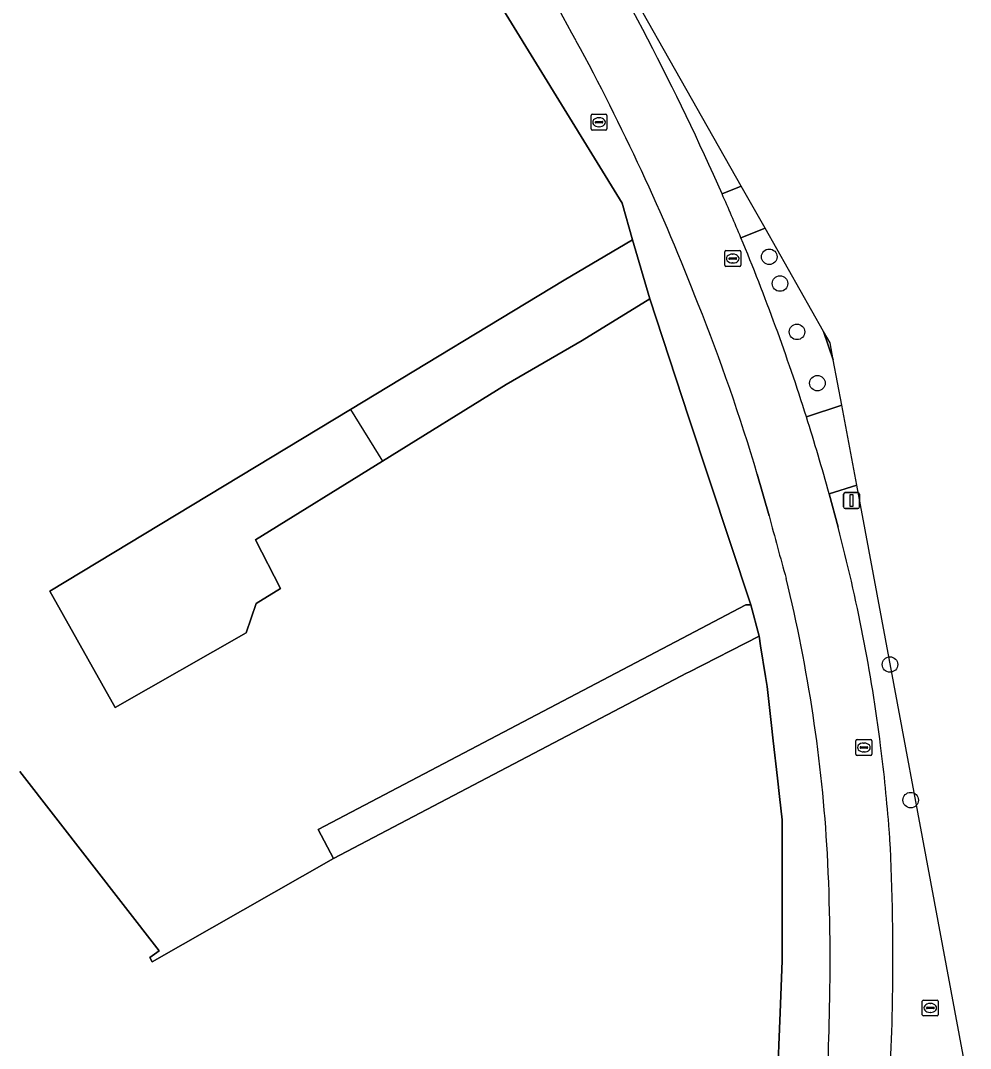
# Model space of a CAD drawing. Extents: x 161087 to 161926, y 382572 to 383873.
# Drawn here: x 161816.5 to 161876.4, y 382874.6 to 382939.4 of the extents above; entities that cross this region are included whole.
import ezdxf

# ---------------------------------------------------------------- set-up
doc = ezdxf.new("R2010")
doc.units = 0
for name, color, linetype in [('IMGEO_Berm_groen', 7, 'Continuous'), ('IMGEO_Berm_open', 7, 'Continuous'), ('IMGEO_Boom', 7, 'Continuous'), ('IMGEO_Brandkraan', 7, 'Continuous'), ('IMGEO_Erf', 7, 'Continuous'), ('IMGEO_Fietspad_gesloten', 7, 'Continuous'), ('IMGEO_Lichtmast', 7, 'Continuous'), ('IMGEO_Pand', 7, 'Continuous'), ('IMGEO_Pand_overbouw', 7, 'Continuous'), ('IMGEO_Rijbaan_lokaal_gesloten', 7, 'Continuous'), ('IMGEO_Rioolput', 7, 'Continuous'), ('IMGEO_Voetpad_open', 7, 'Continuous')]:
    doc.layers.add(name, color=color, linetype=linetype)

msp = doc.modelspace()

# ---------------------------------------------------------------- linework, layer by layer
at = {"layer": 'IMGEO_Berm_groen'}
for points in [[(161861.929, 382928.95), (161851.186, 382947.909), (161850.723, 382947.626)], [(161860.719, 382928.455), (161861.929, 382928.95)], [(161867.113, 382919.802), (161863.426, 382926.309), (161861.904, 382925.699)], [(161866.032, 382914.408), (161868.256, 382915.158), (161867.723, 382918.011), (161867.113, 382919.802)], [(161876.365, 382859.64), (161875.913, 382874.211), (161869.198, 382910.119), (161867.465, 382909.566), (161868.021, 382907.461)]]:
    msp.add_lwpolyline(points, dxfattribs=at)
for centre, radius, start, end in [((161709.334, 382861.712), 165.445, 23.7917, 31.2845), ((161736.276, 382873.369), 136.091, 17.55095, 22.61397), ((161766.197, 382880.427), 105.352, 7.24266, 14.86879), ((161765.303, 382880.347), 106.248, 4.33925, 7.22473), ((161769.201, 382880.636), 102.34, 3.73093, 4.34326), ((161718.87, 382880.372), 152.612, 358.8067, 2.59995), ((161721.18, 382880.419), 150.303, 355.75357, 358.77039)]:
    msp.add_arc(centre, radius, start, end, dxfattribs=at)
at = {"layer": 'IMGEO_Berm_open'}
for points in [[(161863.426, 382926.309), (161861.929, 382928.95), (161860.719, 382928.455)], [(161861.904, 382925.699), (161863.426, 382926.309)], [(161869.198, 382910.119), (161868.256, 382915.158), (161866.032, 382914.408)], [(161867.465, 382909.566), (161869.198, 382910.119)]]:
    msp.add_lwpolyline(points, dxfattribs=at)
for centre, radius, start, end in [((161737.418, 382873.806), 134.869, 22.62906, 23.90354), ((161737.045, 382873.601), 135.288, 15.41689, 17.55557)]:
    msp.add_arc(centre, radius, start, end, dxfattribs=at)
at = {"layer": 'IMGEO_Boom'}
for centre in [(161863.69, 382924.497), (161864.367, 382922.814), (161865.437, 382919.769), (161866.724, 382916.538), (161871.295, 382898.818), (161872.6, 382890.276)]:
    msp.add_circle(centre, 0.489, dxfattribs=at)
at = {"layer": 'IMGEO_Brandkraan'}
for p, q in [((161852.466, 382932.546), (161852.466, 382933.398)), ((161852.541, 382933.472), (161853.393, 382933.472)), ((161853.467, 382933.398), (161853.467, 382932.546)), ((161852.725, 382932.966), (161852.725, 382932.978)), ((161853.163, 382932.929), (161852.765, 382932.929)), ((161852.768, 382933.015), (161853.166, 382933.015)), ((161852.954, 382933.252), (161852.979, 382933.252)), ((161853.209, 382932.978), (161853.209, 382932.966)), ((161853.393, 382932.472), (161852.541, 382932.472)), ((161852.977, 382932.692), (161852.952, 382932.692))]:
    msp.add_line(p, q, dxfattribs=at)
for points in [[(161852.466, 382932.546), (161852.466, 382933.398)], [(161852.541, 382933.472), (161853.393, 382933.472)], [(161853.467, 382933.398), (161853.467, 382932.546)], [(161853.393, 382932.472), (161852.541, 382932.472)]]:
    msp.add_lwpolyline(points, dxfattribs=at)
for centre, radius, start, end in [((161852.543, 382933.396), 0.0765, 91.55205, 178.44795), ((161852.543, 382933.396), 0.0765, 91.55205, 178.44795), ((161853.391, 382933.396), 0.0765, 1.55205, 88.44795), ((161853.391, 382933.396), 0.0765, 1.55205, 88.44795), ((161852.765, 382932.975), 0.0403, 85.87752, 175.75265), ((161852.762, 382932.965), 0.0366, 178.93798, 274.71019), ((161853.166, 382932.972), 0.043, 264.86636, 352.45326), ((161853.17, 382932.977), 0.0386, 1.73085, 96.63898), ((161852.543, 382932.548), 0.0765, 181.55205, 268.44795), ((161852.543, 382932.548), 0.0765, 181.55205, 268.44795), ((161853.391, 382932.548), 0.0765, 271.55205, 358.44795), ((161853.391, 382932.548), 0.0765, 271.55205, 358.44795)]:
    msp.add_arc(centre, radius, start, end, dxfattribs=at)
for centre, major_axis, ratio, start_param, end_param in [((161852.953, 382932.972), (-0.387, 0.002), 0.722429, 4.712389, 7.853982), ((161852.978, 382932.972), (-0.39, 0.002), 0.717154, 1.570796, 4.712389)]:
    msp.add_ellipse(centre, major_axis=major_axis, ratio=ratio, start_param=start_param, end_param=end_param, dxfattribs=at)
at = {"layer": 'IMGEO_Erf'}
for points in [[(161856.165, 382921.851), (161855.067, 382925.568), (161850.765, 382923.021), (161837.306, 382914.885), (161818.373, 382903.439), (161822.483, 382896.118), (161830.74, 382900.821), (161831.356, 382902.656), (161832.906, 382903.613), (161831.331, 382906.668), (161839.326, 382911.629), (161847.115, 382916.463), (161851.909, 382919.229)], [(161862.526, 382902.582), (161862.217, 382902.58), (161857.791, 382900.256), (161835.279, 382888.433), (161836.245, 382886.593), (161858.518, 382898.291), (161858.618, 382898.343), (161863.049, 382900.607)]]:
    msp.add_lwpolyline(points, close=True, dxfattribs=at)
at = {"layer": 'IMGEO_Fietspad_gesloten'}
for points in [[(161862.937, 382910.802), (161863.682, 382908.174)], [(161868.021, 382907.461), (161867.465, 382909.566)]]:
    msp.add_lwpolyline(points, dxfattribs=at)
for centre, radius, start, end in [((161691.477, 382850.486), 182.464, 28.69239, 34.43848), ((161709.334, 382861.712), 165.445, 23.7917, 31.2845), ((161724.779, 382869.274), 144.231, 21.23547, 28.49665), ((161737.418, 382873.806), 134.869, 22.62906, 23.90354), ((161736.276, 382873.369), 136.091, 17.55095, 22.61397), ((161742.994, 382875.155), 125.128, 16.55185, 21.74641), ((161737.045, 382873.601), 135.288, 15.41689, 17.55557), ((162141.123, 382981.694), 287.017, 194.84176, 195.65616), ((161766.197, 382880.427), 105.352, 7.24266, 14.86879), ((161770.891, 382881.293), 96.628, 3.33684, 13.73666), ((161765.303, 382880.347), 106.248, 4.33925, 7.22473), ((161769.201, 382880.636), 102.34, 3.73093, 4.34326), ((161732.597, 382880.119), 134.929, 358.76437, 2.88805), ((161718.87, 382880.372), 152.612, 358.8067, 2.59995), ((161723.568, 382879.913), 143.952, 355.87235, 358.92389), ((161721.18, 382880.419), 150.303, 355.75357, 358.77039)]:
    msp.add_arc(centre, radius, start, end, dxfattribs=at)
at = {"layer": 'IMGEO_Lichtmast'}
for p, q in [((161868.375, 382908.744), (161868.375, 382909.544)), ((161868.375, 382909.544), (161868.375, 382908.744)), ((161868.475, 382909.644), (161869.265, 382909.644)), ((161869.265, 382909.644), (161868.475, 382909.644)), ((161869.365, 382909.544), (161869.365, 382908.744)), ((161869.365, 382908.744), (161869.365, 382909.544)), ((161869.265, 382908.644), (161868.475, 382908.644)), ((161868.475, 382908.644), (161869.265, 382908.644))]:
    msp.add_line(p, q, dxfattribs=at)
msp.add_lwpolyline([(161868.795, 382909.519), (161868.945, 382909.519), (161868.945, 382908.769), (161868.795, 382908.769), (161868.795, 382909.519)], dxfattribs=at)
for centre, start, end in [((161868.475, 382909.544), 90, 180), ((161868.475, 382909.544), 90, 180), ((161869.265, 382909.544), 0, 90), ((161869.265, 382909.544), 360, 90), ((161868.475, 382908.744), 180, 270), ((161868.475, 382908.744), 180, 270), ((161869.265, 382908.744), 270, 0), ((161869.265, 382908.744), 270, 0)]:
    msp.add_arc(centre, 0.1, start, end, dxfattribs=at)
at = {"layer": 'IMGEO_Pand'}
for points in [[(161816.481, 382892.083), (161825.263, 382880.78), (161824.675, 382880.355), (161824.819, 382880.088), (161836.245, 382886.593), (161835.279, 382888.433), (161857.791, 382900.256), (161862.217, 382902.58), (161862.526, 382902.582), (161858.634, 382914.359), (161856.165, 382921.851), (161851.909, 382919.229), (161847.115, 382916.463), (161839.326, 382911.629), (161831.331, 382906.668), (161832.906, 382903.613), (161831.356, 382902.656), (161830.74, 382900.821), (161822.483, 382896.118), (161818.373, 382903.439), (161837.306, 382914.885), (161850.765, 382923.021), (161855.067, 382925.568), (161854.42, 382927.865), (161839.98, 382951.379)], [(161864.17, 382871.573), (161864.3, 382874.847), (161864.381, 382876.895), (161864.509, 382880.15), (161864.507, 382881.852), (161864.501, 382886.117), (161864.496, 382889.026), (161864.331, 382890.515), (161864.204, 382891.654), (161863.943, 382894.002), (161863.813, 382895.165), (161863.56, 382897.441), (161863.461, 382898.057), (161863.146, 382900.003), (161863.049, 382900.607), (161858.618, 382898.343), (161858.518, 382898.291), (161836.245, 382886.593), (161824.819, 382880.088), (161824.675, 382880.355), (161825.263, 382880.78), (161816.481, 382892.083)]]:
    msp.add_lwpolyline(points, dxfattribs=at)
at = {"layer": 'IMGEO_Pand_overbouw'}
msp.add_lwpolyline([(161837.306, 382914.885), (161839.326, 382911.629), (161847.115, 382916.463), (161851.909, 382919.229), (161856.165, 382921.851), (161855.067, 382925.568), (161850.765, 382923.021)], close=True, dxfattribs=at)
at = {"layer": 'IMGEO_Rijbaan_lokaal_gesloten'}
msp.add_lwpolyline([(161867.723, 382918.011), (161867.523, 382919.079), (161867.113, 382919.802), (161867.723, 382918.011)], dxfattribs=at)
at = {"layer": 'IMGEO_Rioolput'}
for p, q in [((161860.89, 382923.961), (161860.89, 382924.813)), ((161860.965, 382924.887), (161861.817, 382924.887)), ((161861.149, 382924.381), (161861.149, 382924.393)), ((161861.587, 382924.344), (161861.189, 382924.344)), ((161861.192, 382924.43), (161861.59, 382924.43)), ((161861.378, 382924.667), (161861.403, 382924.667)), ((161861.633, 382924.393), (161861.633, 382924.381)), ((161861.891, 382924.813), (161861.891, 382923.961)), ((161861.817, 382923.887), (161860.965, 382923.887)), ((161861.401, 382924.107), (161861.376, 382924.107)), ((161869.149, 382893.165), (161869.149, 382894.017)), ((161869.224, 382894.091), (161870.076, 382894.091)), ((161869.637, 382893.871), (161869.662, 382893.871)), ((161870.15, 382894.017), (161870.15, 382893.165)), ((161869.408, 382893.585), (161869.408, 382893.597)), ((161869.846, 382893.548), (161869.448, 382893.548)), ((161869.451, 382893.634), (161869.849, 382893.634)), ((161869.66, 382893.311), (161869.635, 382893.311)), ((161869.892, 382893.597), (161869.892, 382893.585)), ((161870.076, 382893.091), (161869.224, 382893.091)), ((161873.407, 382877.688), (161874.259, 382877.688)), ((161873.332, 382876.762), (161873.332, 382877.614)), ((161873.591, 382877.182), (161873.591, 382877.194)), ((161874.029, 382877.145), (161873.631, 382877.145)), ((161873.634, 382877.231), (161874.032, 382877.231)), ((161873.82, 382877.468), (161873.845, 382877.468)), ((161874.075, 382877.194), (161874.075, 382877.182)), ((161874.333, 382877.614), (161874.333, 382876.762)), ((161874.259, 382876.688), (161873.407, 382876.688)), ((161873.843, 382876.908), (161873.818, 382876.908))]:
    msp.add_line(p, q, dxfattribs=at)
for points in [[(161860.89, 382923.961), (161860.89, 382924.813)], [(161860.965, 382924.887), (161861.817, 382924.887)], [(161861.891, 382924.813), (161861.891, 382923.961)], [(161861.817, 382923.887), (161860.965, 382923.887)], [(161869.149, 382893.165), (161869.149, 382894.017)], [(161869.224, 382894.091), (161870.076, 382894.091)], [(161870.15, 382894.017), (161870.15, 382893.165)], [(161870.076, 382893.091), (161869.224, 382893.091)], [(161873.407, 382877.688), (161874.259, 382877.688)], [(161873.332, 382876.762), (161873.332, 382877.614)], [(161874.333, 382877.614), (161874.333, 382876.762)], [(161874.259, 382876.688), (161873.407, 382876.688)]]:
    msp.add_lwpolyline(points, dxfattribs=at)
for centre, radius, start, end in [((161860.967, 382924.811), 0.0765, 91.55205, 178.44795), ((161860.967, 382924.811), 0.0765, 91.55205, 178.44795), ((161861.189, 382924.39), 0.0403, 85.87752, 175.75265), ((161861.186, 382924.38), 0.0366, 178.93798, 274.71019), ((161861.59, 382924.387), 0.043, 264.86636, 352.45326), ((161861.594, 382924.392), 0.0386, 1.73085, 96.63898), ((161861.815, 382924.811), 0.0765, 1.55205, 88.44795), ((161861.815, 382924.811), 0.0765, 1.55205, 88.44795), ((161860.967, 382923.963), 0.0765, 181.55205, 268.44795), ((161860.967, 382923.963), 0.0765, 181.55205, 268.44795), ((161861.815, 382923.963), 0.0765, 271.55205, 358.44795), ((161861.815, 382923.963), 0.0765, 271.55205, 358.44795), ((161869.226, 382894.015), 0.0765, 91.55205, 178.44795), ((161869.226, 382894.015), 0.0765, 91.55205, 178.44795), ((161870.074, 382894.015), 0.0765, 1.55205, 88.44795), ((161870.074, 382894.015), 0.0765, 1.55205, 88.44795), ((161869.448, 382893.594), 0.0403, 85.87752, 175.75265), ((161869.445, 382893.584), 0.0366, 178.93798, 274.71019), ((161869.849, 382893.591), 0.043, 264.86636, 352.45326), ((161869.853, 382893.596), 0.0386, 1.73085, 96.63898), ((161869.226, 382893.167), 0.0765, 181.55205, 268.44795), ((161869.226, 382893.167), 0.0765, 181.55205, 268.44795), ((161870.074, 382893.167), 0.0765, 271.55205, 358.44795), ((161870.074, 382893.167), 0.0765, 271.55205, 358.44795), ((161873.409, 382877.612), 0.0765, 91.55205, 178.44795), ((161873.409, 382877.612), 0.0765, 91.55205, 178.44795), ((161874.257, 382877.612), 0.0765, 1.55205, 88.44795), ((161874.257, 382877.612), 0.0765, 1.55205, 88.44795), ((161873.631, 382877.191), 0.0403, 85.87752, 175.75265), ((161873.628, 382877.181), 0.0366, 178.93798, 274.71019), ((161874.032, 382877.188), 0.043, 264.86636, 352.45326), ((161874.036, 382877.193), 0.0386, 1.73085, 96.63898), ((161873.409, 382876.764), 0.0765, 181.55205, 268.44795), ((161873.409, 382876.764), 0.0765, 181.55205, 268.44795), ((161874.257, 382876.764), 0.0765, 271.55205, 358.44795), ((161874.257, 382876.764), 0.0765, 271.55205, 358.44795)]:
    msp.add_arc(centre, radius, start, end, dxfattribs=at)
for centre, major_axis, ratio, start_param, end_param in [((161861.377, 382924.387), (-0.387, 0.002), 0.722429, 4.712389, 7.853982), ((161861.402, 382924.387), (-0.39, 0.002), 0.717154, 1.570796, 4.712389), ((161869.636, 382893.591), (-0.387, 0.002), 0.722429, 4.712389, 7.853982), ((161869.661, 382893.591), (-0.39, 0.002), 0.717154, 1.570796, 4.712389), ((161873.819, 382877.188), (-0.387, 0.002), 0.722429, 4.712389, 7.853982), ((161873.844, 382877.188), (-0.39, 0.002), 0.717154, 1.570796, 4.712389)]:
    msp.add_ellipse(centre, major_axis=major_axis, ratio=ratio, start_param=start_param, end_param=end_param, dxfattribs=at)
at = {"layer": 'IMGEO_Voetpad_open'}
for points in [[(161816.402, 382983.483), (161839.98, 382951.379), (161854.42, 382927.865), (161855.067, 382925.568), (161856.165, 382921.851), (161858.634, 382914.359), (161862.526, 382902.582), (161863.049, 382900.607), (161863.146, 382900.003), (161863.461, 382898.057), (161863.56, 382897.441), (161863.813, 382895.165), (161863.943, 382894.002), (161864.204, 382891.654), (161864.331, 382890.515), (161864.496, 382889.026), (161864.501, 382886.117), (161864.507, 382881.852), (161864.509, 382880.15), (161864.381, 382876.895), (161864.3, 382874.847), (161864.17, 382871.573)], [(161863.682, 382908.174), (161862.937, 382910.802)]]:
    msp.add_lwpolyline(points, dxfattribs=at)
for centre, radius, start, end in [((161691.477, 382850.486), 182.464, 28.69239, 34.43848), ((161724.779, 382869.274), 144.231, 21.23547, 28.49665), ((161742.994, 382875.155), 125.128, 16.55185, 21.74641), ((162141.123, 382981.694), 287.017, 194.84176, 195.65616), ((161770.891, 382881.293), 96.628, 3.33684, 13.73666), ((161732.597, 382880.119), 134.929, 358.76437, 2.88805), ((161723.568, 382879.913), 143.952, 355.87235, 358.92389)]:
    msp.add_arc(centre, radius, start, end, dxfattribs=at)

doc.saveas('drawing.dxf')
